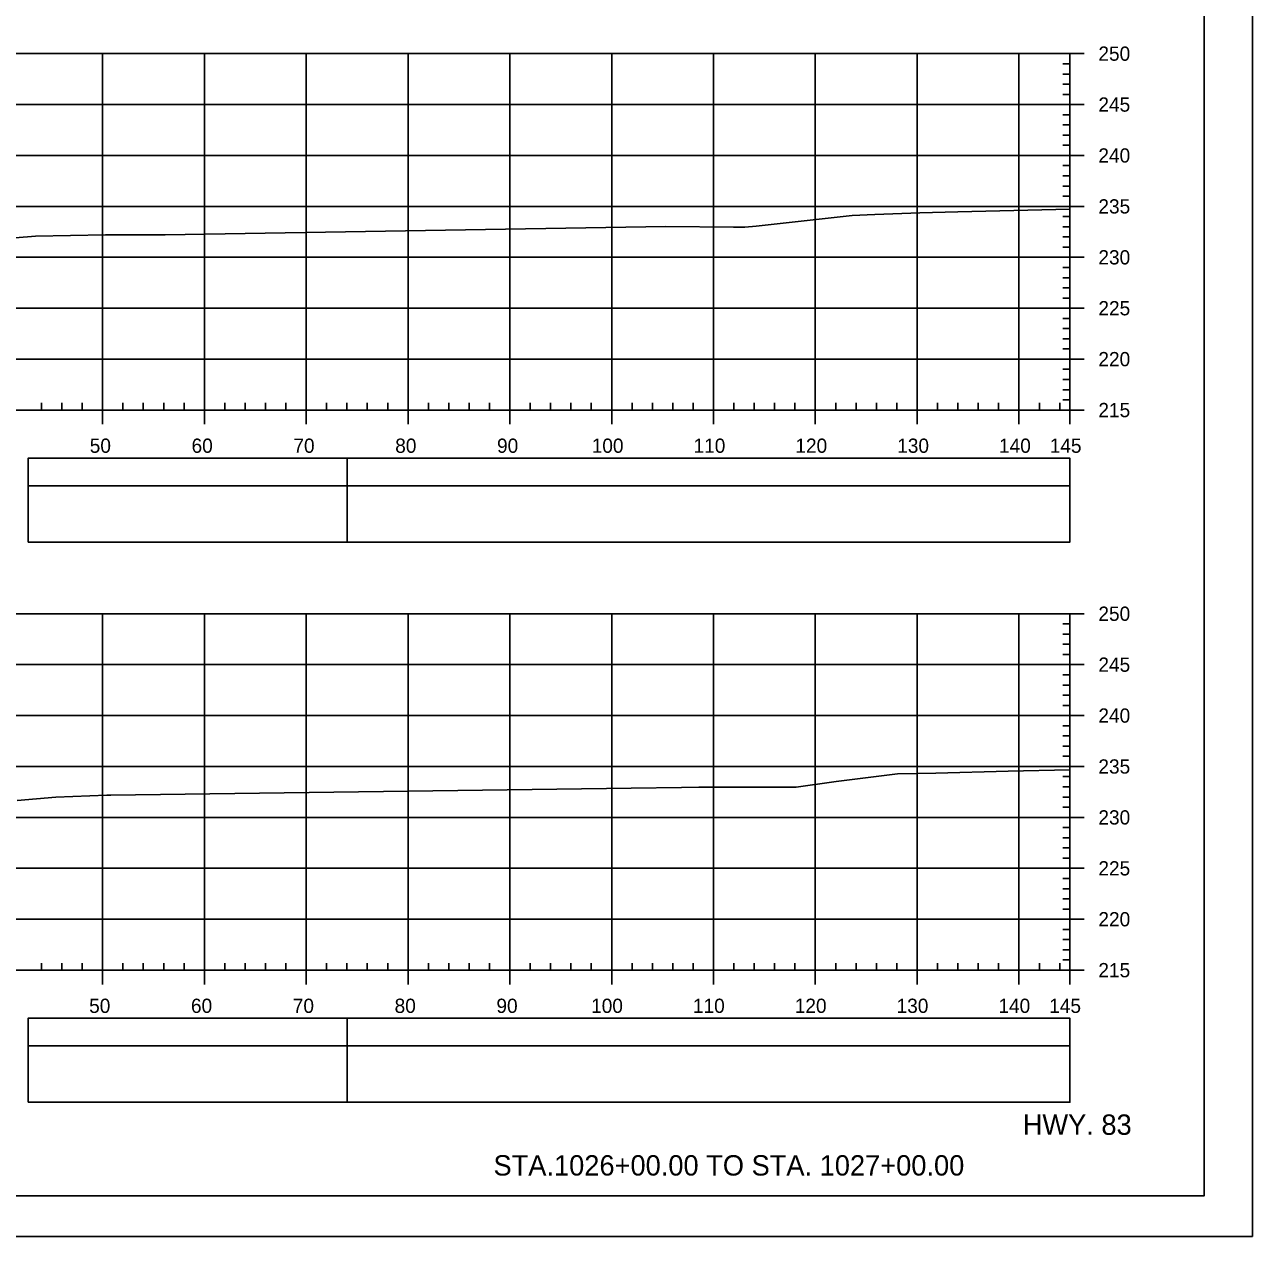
# Model space of a CAD drawing. Extents: x 1386544 to 1388153, y 379785 to 390999.
# Drawn here: x 1387408.4 to 1387529, y 383590.1 to 383709.1 of the extents above; entities that cross this region are included whole.
import ezdxf

# ---------------------------------------------------------------- set-up
doc = ezdxf.new("R2010")
doc.units = 0
for name, color, linetype in [('R_Axis', 7, 'Continuous'), ('R_Axis Annot', 7, 'Continuous'), ('R_Border', 7, 'Continuous'), ('R_Draft', 7, 'Continuous'), ('R_Exist Surface', 7, 'Continuous'), ('R_Grid', 7, 'Continuous'), ('R_No Plot', 7, 'Continuous'), ('R_Striping', 7, 'Continuous')]:
    doc.layers.add(name, color=color, linetype=linetype)

msp = doc.modelspace()

# ---------------------------------------------------------------- linework, layer by layer
at = {"layer": 'R_Axis'}
for p, q in [((1387511.04, 383671.25), (1387511.04, 383706.25)), ((1387512.44, 383706.25), (1387511.04, 383706.25)), ((1387511.04, 383705.25), (1387510.34, 383705.25)), ((1387511.04, 383704.25), (1387510.34, 383704.25)), ((1387511.04, 383703.25), (1387510.34, 383703.25)), ((1387511.04, 383702.25), (1387510.34, 383702.25)), ((1387512.44, 383701.25), (1387511.04, 383701.25)), ((1387511.04, 383700.25), (1387510.34, 383700.25)), ((1387511.04, 383699.25), (1387510.34, 383699.25)), ((1387511.04, 383698.25), (1387510.34, 383698.25)), ((1387511.04, 383697.25), (1387510.34, 383697.25)), ((1387512.44, 383696.25), (1387511.04, 383696.25)), ((1387511.04, 383695.25), (1387510.34, 383695.25)), ((1387511.04, 383694.25), (1387510.34, 383694.25)), ((1387511.04, 383693.25), (1387510.34, 383693.25)), ((1387511.04, 383692.25), (1387510.34, 383692.25)), ((1387511.04, 383690.25), (1387510.34, 383690.25)), ((1387512.44, 383691.25), (1387511.04, 383691.25)), ((1387511.04, 383689.25), (1387510.34, 383689.25)), ((1387511.04, 383688.25), (1387510.34, 383688.25)), ((1387511.04, 383687.25), (1387510.34, 383687.25)), ((1387512.44, 383686.25), (1387511.04, 383686.25)), ((1387511.04, 383685.25), (1387510.34, 383685.25)), ((1387511.04, 383684.25), (1387510.34, 383684.25)), ((1387511.04, 383683.25), (1387510.34, 383683.25)), ((1387511.04, 383682.25), (1387510.34, 383682.25)), ((1387512.44, 383681.25), (1387511.04, 383681.25)), ((1387511.04, 383680.25), (1387510.34, 383680.25)), ((1387511.04, 383679.25), (1387510.34, 383679.25)), ((1387511.04, 383678.25), (1387510.34, 383678.25)), ((1387511.04, 383677.25), (1387510.34, 383677.25)), ((1387512.44, 383676.25), (1387511.04, 383676.25)), ((1387511.04, 383675.25), (1387510.34, 383675.25)), ((1387511.04, 383674.25), (1387510.34, 383674.25)), ((1387511.04, 383673.25), (1387510.34, 383673.25)), ((1387511.04, 383672.25), (1387510.34, 383672.25)), ((1387221.04, 383671.25), (1387511.04, 383671.25)), ((1387410.04, 383671.25), (1387410.04, 383671.95)), ((1387412.04, 383671.25), (1387412.04, 383671.95)), ((1387414.04, 383671.25), (1387414.04, 383671.95)), ((1387416.04, 383669.85), (1387416.04, 383671.25)), ((1387418.04, 383671.25), (1387418.04, 383671.95)), ((1387420.04, 383671.25), (1387420.04, 383671.95)), ((1387422.04, 383671.25), (1387422.04, 383671.95)), ((1387424.04, 383671.25), (1387424.04, 383671.95)), ((1387426.04, 383669.85), (1387426.04, 383671.25)), ((1387428.04, 383671.25), (1387428.04, 383671.95)), ((1387430.04, 383671.25), (1387430.04, 383671.95)), ((1387432.04, 383671.25), (1387432.04, 383671.95)), ((1387434.04, 383671.25), (1387434.04, 383671.95)), ((1387436.04, 383669.85), (1387436.04, 383671.25)), ((1387438.04, 383671.25), (1387438.04, 383671.95)), ((1387440.04, 383671.25), (1387440.04, 383671.95)), ((1387442.04, 383671.25), (1387442.04, 383671.95)), ((1387444.04, 383671.25), (1387444.04, 383671.95)), ((1387446.04, 383669.85), (1387446.04, 383671.25)), ((1387448.04, 383671.25), (1387448.04, 383671.95)), ((1387450.04, 383671.25), (1387450.04, 383671.95)), ((1387452.04, 383671.25), (1387452.04, 383671.95)), ((1387454.04, 383671.25), (1387454.04, 383671.95)), ((1387456.04, 383669.85), (1387456.04, 383671.25)), ((1387458.04, 383671.25), (1387458.04, 383671.95)), ((1387460.04, 383671.25), (1387460.04, 383671.95)), ((1387462.04, 383671.25), (1387462.04, 383671.95)), ((1387464.04, 383671.25), (1387464.04, 383671.95)), ((1387466.04, 383669.85), (1387466.04, 383671.25)), ((1387468.04, 383671.25), (1387468.04, 383671.95)), ((1387470.04, 383671.25), (1387470.04, 383671.95)), ((1387472.04, 383671.25), (1387472.04, 383671.95)), ((1387474.04, 383671.25), (1387474.04, 383671.95)), ((1387476.04, 383669.85), (1387476.04, 383671.25)), ((1387478.04, 383671.25), (1387478.04, 383671.95)), ((1387480.04, 383671.25), (1387480.04, 383671.95)), ((1387482.04, 383671.25), (1387482.04, 383671.95)), ((1387484.04, 383671.25), (1387484.04, 383671.95)), ((1387486.04, 383669.85), (1387486.04, 383671.25)), ((1387488.04, 383671.25), (1387488.04, 383671.95)), ((1387490.04, 383671.25), (1387490.04, 383671.95)), ((1387492.04, 383671.25), (1387492.04, 383671.95)), ((1387494.04, 383671.25), (1387494.04, 383671.95)), ((1387496.04, 383669.85), (1387496.04, 383671.25)), ((1387498.04, 383671.25), (1387498.04, 383671.95)), ((1387500.04, 383671.25), (1387500.04, 383671.95)), ((1387502.04, 383671.25), (1387502.04, 383671.95)), ((1387504.04, 383671.25), (1387504.04, 383671.95)), ((1387506.04, 383669.85), (1387506.04, 383671.25)), ((1387508.04, 383671.25), (1387508.04, 383671.95)), ((1387510.04, 383671.25), (1387510.04, 383671.95)), ((1387511.04, 383669.85), (1387511.04, 383671.25)), ((1387512.44, 383671.25), (1387511.04, 383671.25)), ((1387511.04, 383616.25), (1387511.04, 383651.25)), ((1387512.44, 383651.25), (1387511.04, 383651.25)), ((1387511.04, 383650.25), (1387510.34, 383650.25)), ((1387511.04, 383649.25), (1387510.34, 383649.25)), ((1387511.04, 383648.25), (1387510.34, 383648.25)), ((1387511.04, 383647.25), (1387510.34, 383647.25)), ((1387512.44, 383646.25), (1387511.04, 383646.25)), ((1387511.04, 383645.25), (1387510.34, 383645.25)), ((1387511.04, 383644.25), (1387510.34, 383644.25)), ((1387511.04, 383643.25), (1387510.34, 383643.25)), ((1387511.04, 383642.25), (1387510.34, 383642.25)), ((1387512.44, 383641.25), (1387511.04, 383641.25)), ((1387511.04, 383640.25), (1387510.34, 383640.25)), ((1387511.04, 383639.25), (1387510.34, 383639.25)), ((1387511.04, 383638.25), (1387510.34, 383638.25)), ((1387511.04, 383637.25), (1387510.34, 383637.25)), ((1387512.44, 383636.25), (1387511.04, 383636.25)), ((1387511.04, 383635.25), (1387510.34, 383635.25)), ((1387511.04, 383634.25), (1387510.34, 383634.25)), ((1387511.04, 383633.25), (1387510.34, 383633.25)), ((1387511.04, 383632.25), (1387510.34, 383632.25)), ((1387512.44, 383631.25), (1387511.04, 383631.25)), ((1387511.04, 383630.25), (1387510.34, 383630.25)), ((1387511.04, 383629.25), (1387510.34, 383629.25)), ((1387511.04, 383628.25), (1387510.34, 383628.25)), ((1387511.04, 383627.25), (1387510.34, 383627.25)), ((1387511.04, 383625.25), (1387510.34, 383625.25)), ((1387512.44, 383626.25), (1387511.04, 383626.25)), ((1387511.04, 383624.25), (1387510.34, 383624.25)), ((1387511.04, 383623.25), (1387510.34, 383623.25)), ((1387511.04, 383622.25), (1387510.34, 383622.25)), ((1387512.44, 383621.25), (1387511.04, 383621.25)), ((1387511.04, 383620.25), (1387510.34, 383620.25)), ((1387511.04, 383619.25), (1387510.34, 383619.25)), ((1387511.04, 383618.25), (1387510.34, 383618.25)), ((1387410.04, 383616.25), (1387410.04, 383616.95)), ((1387412.04, 383616.25), (1387412.04, 383616.95)), ((1387414.04, 383616.25), (1387414.04, 383616.95)), ((1387418.04, 383616.25), (1387418.04, 383616.95)), ((1387420.04, 383616.25), (1387420.04, 383616.95)), ((1387422.04, 383616.25), (1387422.04, 383616.95)), ((1387424.04, 383616.25), (1387424.04, 383616.95)), ((1387428.04, 383616.25), (1387428.04, 383616.95)), ((1387430.04, 383616.25), (1387430.04, 383616.95)), ((1387432.04, 383616.25), (1387432.04, 383616.95)), ((1387434.04, 383616.25), (1387434.04, 383616.95)), ((1387438.04, 383616.25), (1387438.04, 383616.95)), ((1387440.04, 383616.25), (1387440.04, 383616.95)), ((1387442.04, 383616.25), (1387442.04, 383616.95)), ((1387444.04, 383616.25), (1387444.04, 383616.95)), ((1387448.04, 383616.25), (1387448.04, 383616.95)), ((1387450.04, 383616.25), (1387450.04, 383616.95)), ((1387452.04, 383616.25), (1387452.04, 383616.95)), ((1387454.04, 383616.25), (1387454.04, 383616.95)), ((1387458.04, 383616.25), (1387458.04, 383616.95)), ((1387460.04, 383616.25), (1387460.04, 383616.95)), ((1387462.04, 383616.25), (1387462.04, 383616.95)), ((1387464.04, 383616.25), (1387464.04, 383616.95)), ((1387468.04, 383616.25), (1387468.04, 383616.95)), ((1387470.04, 383616.25), (1387470.04, 383616.95)), ((1387472.04, 383616.25), (1387472.04, 383616.95)), ((1387474.04, 383616.25), (1387474.04, 383616.95)), ((1387478.04, 383616.25), (1387478.04, 383616.95)), ((1387480.04, 383616.25), (1387480.04, 383616.95)), ((1387482.04, 383616.25), (1387482.04, 383616.95)), ((1387484.04, 383616.25), (1387484.04, 383616.95)), ((1387488.04, 383616.25), (1387488.04, 383616.95)), ((1387490.04, 383616.25), (1387490.04, 383616.95)), ((1387492.04, 383616.25), (1387492.04, 383616.95)), ((1387494.04, 383616.25), (1387494.04, 383616.95)), ((1387498.04, 383616.25), (1387498.04, 383616.95)), ((1387500.04, 383616.25), (1387500.04, 383616.95)), ((1387502.04, 383616.25), (1387502.04, 383616.95)), ((1387504.04, 383616.25), (1387504.04, 383616.95)), ((1387508.04, 383616.25), (1387508.04, 383616.95)), ((1387510.04, 383616.25), (1387510.04, 383616.95)), ((1387511.04, 383617.25), (1387510.34, 383617.25)), ((1387221.04, 383616.25), (1387511.04, 383616.25)), ((1387416.04, 383614.85), (1387416.04, 383616.25)), ((1387426.04, 383614.85), (1387426.04, 383616.25)), ((1387436.04, 383614.85), (1387436.04, 383616.25)), ((1387446.04, 383614.85), (1387446.04, 383616.25)), ((1387456.04, 383614.85), (1387456.04, 383616.25)), ((1387466.04, 383614.85), (1387466.04, 383616.25)), ((1387476.04, 383614.85), (1387476.04, 383616.25)), ((1387486.04, 383614.85), (1387486.04, 383616.25)), ((1387496.04, 383614.85), (1387496.04, 383616.25)), ((1387506.04, 383614.85), (1387506.04, 383616.25)), ((1387511.04, 383614.85), (1387511.04, 383616.25)), ((1387512.44, 383616.25), (1387511.04, 383616.25))]:
    msp.add_line(p, q, dxfattribs=at)
at = {"layer": 'R_Axis Annot'}
for points in [[(1387440.06, 383663.81), (1387511.04, 383663.81), (1387511.04, 383666.52), (1387440.06, 383666.52)], [(1387440.06, 383658.28), (1387511.04, 383658.28), (1387511.04, 383663.81), (1387440.06, 383663.81)], [(1387440.06, 383608.81), (1387511.04, 383608.81), (1387511.04, 383611.52), (1387440.06, 383611.52)], [(1387440.06, 383603.28), (1387511.04, 383603.28), (1387511.04, 383608.81), (1387440.06, 383608.81)]]:
    msp.add_lwpolyline(points, close=True, dxfattribs=at)
at = {"layer": 'R_Border'}
for q in [(1387524.22, 383799.54), (1387208.04, 383594.08)]:
    msp.add_line((1387524.22, 383594.08), q, dxfattribs=at)
at = {"layer": 'R_Exist Surface'}
for points in [[(1387471.35, 383689.27), (1387477.99, 383689.2), (1387478.71, 383689.2), (1387479.13, 383689.21), (1387480.23, 383689.31), (1387489.67, 383690.37), (1387491.9, 383690.44), (1387496.31, 383690.63), (1387500.02, 383690.71), (1387511.04, 383690.99)], [(1387401.42, 383687.68), (1387409.45, 383688.31), (1387416.32, 383688.45), (1387422.19, 383688.46), (1387471.35, 383689.27)], [(1387467.95, 383634.12), (1387472.9, 383634.18), (1387474.6, 383634.21), (1387475.88, 383634.21), (1387484.15, 383634.23), (1387488.08, 383634.79), (1387494.11, 383635.53), (1387497.87, 383635.59), (1387504.97, 383635.79), (1387511.04, 383635.92)], [(1387407.65, 383632.91), (1387411.46, 383633.25), (1387416.47, 383633.42), (1387416.83, 383633.44), (1387416.84, 383633.44), (1387467.95, 383634.12)]]:
    msp.add_lwpolyline(points, dxfattribs=at)
at = {"layer": 'R_Grid'}
for p, q in [((1387221.04, 383706.25), (1387511.04, 383706.25)), ((1387221.04, 383706.25), (1387511.04, 383706.25)), ((1387416.04, 383671.25), (1387416.04, 383706.25)), ((1387416.04, 383671.25), (1387416.04, 383706.25)), ((1387426.04, 383671.25), (1387426.04, 383706.25)), ((1387426.04, 383671.25), (1387426.04, 383706.25)), ((1387436.04, 383671.25), (1387436.04, 383706.25)), ((1387436.04, 383671.25), (1387436.04, 383706.25)), ((1387446.04, 383671.25), (1387446.04, 383706.25)), ((1387446.04, 383671.25), (1387446.04, 383706.25)), ((1387456.04, 383671.25), (1387456.04, 383706.25)), ((1387456.04, 383671.25), (1387456.04, 383706.25)), ((1387466.04, 383671.25), (1387466.04, 383706.25)), ((1387466.04, 383671.25), (1387466.04, 383706.25)), ((1387476.04, 383671.25), (1387476.04, 383706.25)), ((1387476.04, 383671.25), (1387476.04, 383706.25)), ((1387486.04, 383671.25), (1387486.04, 383706.25)), ((1387486.04, 383671.25), (1387486.04, 383706.25)), ((1387496.04, 383671.25), (1387496.04, 383706.25)), ((1387496.04, 383671.25), (1387496.04, 383706.25)), ((1387506.04, 383671.25), (1387506.04, 383706.25)), ((1387506.04, 383671.25), (1387506.04, 383706.25)), ((1387511.04, 383671.25), (1387511.04, 383706.25)), ((1387511.04, 383671.25), (1387511.04, 383706.25)), ((1387221.04, 383701.25), (1387511.04, 383701.25)), ((1387221.04, 383701.25), (1387511.04, 383701.25)), ((1387221.04, 383696.25), (1387511.04, 383696.25)), ((1387221.04, 383696.25), (1387511.04, 383696.25)), ((1387221.04, 383691.25), (1387511.04, 383691.25)), ((1387221.04, 383691.25), (1387511.04, 383691.25)), ((1387221.04, 383686.25), (1387511.04, 383686.25)), ((1387221.04, 383686.25), (1387511.04, 383686.25)), ((1387221.04, 383681.25), (1387511.04, 383681.25)), ((1387221.04, 383681.25), (1387511.04, 383681.25)), ((1387221.04, 383676.25), (1387511.04, 383676.25)), ((1387221.04, 383676.25), (1387511.04, 383676.25)), ((1387221.04, 383671.25), (1387511.04, 383671.25)), ((1387221.04, 383671.25), (1387511.04, 383671.25)), ((1387221.04, 383651.25), (1387511.04, 383651.25)), ((1387416.04, 383616.25), (1387416.04, 383651.25)), ((1387416.04, 383616.25), (1387416.04, 383651.25)), ((1387426.04, 383616.25), (1387426.04, 383651.25)), ((1387426.04, 383616.25), (1387426.04, 383651.25)), ((1387436.04, 383616.25), (1387436.04, 383651.25)), ((1387436.04, 383616.25), (1387436.04, 383651.25)), ((1387446.04, 383616.25), (1387446.04, 383651.25)), ((1387446.04, 383616.25), (1387446.04, 383651.25)), ((1387456.04, 383616.25), (1387456.04, 383651.25)), ((1387456.04, 383616.25), (1387456.04, 383651.25)), ((1387466.04, 383616.25), (1387466.04, 383651.25)), ((1387466.04, 383616.25), (1387466.04, 383651.25)), ((1387476.04, 383616.25), (1387476.04, 383651.25)), ((1387476.04, 383616.25), (1387476.04, 383651.25)), ((1387486.04, 383616.25), (1387486.04, 383651.25)), ((1387486.04, 383616.25), (1387486.04, 383651.25)), ((1387496.04, 383616.25), (1387496.04, 383651.25)), ((1387496.04, 383616.25), (1387496.04, 383651.25)), ((1387506.04, 383616.25), (1387506.04, 383651.25)), ((1387506.04, 383616.25), (1387506.04, 383651.25)), ((1387221.04, 383646.25), (1387511.04, 383646.25)), ((1387221.04, 383646.25), (1387511.04, 383646.25)), ((1387511.04, 383616.25), (1387511.04, 383646.25)), ((1387511.04, 383616.25), (1387511.04, 383646.25)), ((1387221.04, 383641.25), (1387511.04, 383641.25)), ((1387221.04, 383641.25), (1387511.04, 383641.25)), ((1387221.04, 383636.25), (1387511.04, 383636.25)), ((1387221.04, 383636.25), (1387511.04, 383636.25)), ((1387221.04, 383631.25), (1387511.04, 383631.25)), ((1387221.04, 383631.25), (1387511.04, 383631.25)), ((1387221.04, 383626.25), (1387511.04, 383626.25)), ((1387221.04, 383626.25), (1387511.04, 383626.25)), ((1387221.04, 383621.25), (1387511.04, 383621.25)), ((1387221.04, 383621.25), (1387511.04, 383621.25)), ((1387221.04, 383616.25), (1387511.04, 383616.25)), ((1387221.04, 383616.25), (1387511.04, 383616.25))]:
    msp.add_line(p, q, dxfattribs=at)
at = {"layer": 'R_No Plot'}
msp.add_line((1387195.64, 383590.11), (1387528.97, 383590.11), dxfattribs=at)
for points in [[(1387195.63, 383803.44), (1387528.97, 383803.44), (1387528.97, 383590.1), (1387195.63, 383590.1)], [(1387441.96, 383799.54), (1387461.58, 383799.54), (1387461.58, 383789.66), (1387477.69, 383789.66), (1387500.89, 383789.66), (1387500.89, 383765.33), (1387524.22, 383765.33), (1387524.22, 383594.08), (1387208.04, 383594.08), (1387208.04, 383799.54)]]:
    msp.add_lwpolyline(points, close=True, dxfattribs=at)
at = {"layer": 'R_Striping'}
for points in [[(1387408.72, 383663.81), (1387440.06, 383663.81), (1387440.06, 383666.52), (1387408.72, 383666.52)], [(1387408.72, 383658.29), (1387440.06, 383658.29), (1387440.06, 383663.81), (1387408.72, 383663.81)], [(1387408.72, 383608.81), (1387440.06, 383608.81), (1387440.06, 383611.52), (1387408.72, 383611.52)], [(1387408.72, 383603.29), (1387440.06, 383603.29), (1387440.06, 383608.81), (1387408.72, 383608.81)]]:
    msp.add_lwpolyline(points, close=True, dxfattribs=at)

# ---------------------------------------------------------------- texts
at = {"layer": 'R_Axis Annot'}
for s, p in [('250', (1387513.84, 383705.55)), ('245', (1387513.84, 383700.55)), ('240', (1387513.84, 383695.55)), ('235', (1387513.84, 383690.55)), ('230', (1387513.84, 383685.55)), ('225', (1387513.84, 383680.55)), ('220', (1387513.84, 383675.55)), ('215', (1387513.84, 383670.55)), ('50', (1387414.78, 383667.05)), ('60', (1387424.78, 383667.05)), ('70', (1387434.78, 383667.05)), ('80', (1387444.78, 383667.05)), ('90', (1387454.78, 383667.05)), ('100', (1387464.08, 383667.05)), ('110', (1387474.08, 383667.05)), ('120', (1387484.08, 383667.05)), ('130', (1387494.08, 383667.05)), ('140', (1387504.08, 383667.05)), ('145', (1387509.06, 383667.05)), ('250', (1387513.84, 383650.55)), ('245', (1387513.84, 383645.55)), ('240', (1387513.84, 383640.55)), ('235', (1387513.84, 383635.55)), ('230', (1387513.84, 383630.55)), ('225', (1387513.84, 383625.55)), ('220', (1387513.84, 383620.55)), ('215', (1387513.84, 383615.55)), ('50', (1387414.72, 383612.05)), ('60', (1387424.72, 383612.05)), ('70', (1387434.72, 383612.05)), ('80', (1387444.72, 383612.05)), ('90', (1387454.72, 383612.05)), ('100', (1387464.02, 383612.05)), ('110', (1387474.02, 383612.05)), ('120', (1387484.02, 383612.05)), ('130', (1387494.02, 383612.05)), ('140', (1387504.02, 383612.05)), ('145', (1387509.01, 383612.05))]:
    msp.add_text(s, height=1.4, dxfattribs=at).set_placement(p)
at = {"layer": 'R_Draft'}
for s, p in [('HWY. 83', (1387506.41, 383600.08)), ('STA.1026+00.00 TO STA. 1027+00.00', (1387454.43, 383596.08))]:
    msp.add_text(s, height=2, dxfattribs=at).set_placement(p)

doc.saveas('drawing.dxf')
